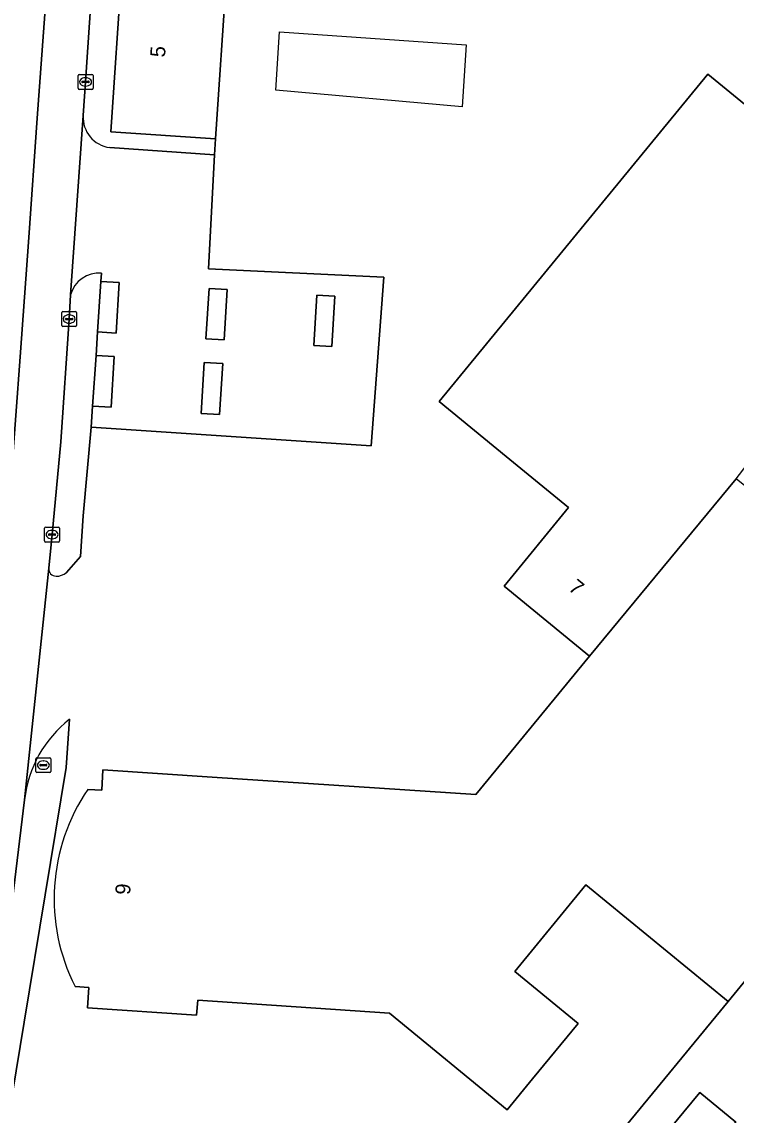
# Model space of a CAD drawing. Extents: x 160157 to 160921, y 381516 to 382045.
# Drawn here: x 160540.6 to 160588.5, y 381800.2 to 381873.4 of the extents above; entities that cross this region are included whole.
import ezdxf

# ---------------------------------------------------------------- set-up
doc = ezdxf.new("R2010")
doc.units = 0
for name, color, linetype in [('IMGEO_Berm_groen', 7, 'Continuous'), ('IMGEO_Brandkraan', 7, 'Continuous'), ('IMGEO_Erf', 7, 'Continuous'), ('IMGEO_Hek', 7, 'Continuous'), ('IMGEO_Kolk', 7, 'Continuous'), ('IMGEO_Pand', 7, 'Continuous'), ('IMGEO_Pand_nummerreeks', 7, 'Continuous'), ('IMGEO_Rijbaan_lokaal_open', 7, 'Continuous'), ('IMGEO_Rijbaan_regionaal_gesloten', 7, 'Continuous'), ('IMGEO_Verkeerseiland_open', 7, 'Continuous'), ('IMGEO_Voetpad_open', 7, 'Continuous')]:
    doc.layers.add(name, color=color, linetype=linetype)

msp = doc.modelspace()

# ---------------------------------------------------------------- linework, layer by layer
at = {"layer": 'IMGEO_Berm_groen'}
msp.add_lwpolyline([(160588.465, 381799.75), (160586.055, 381801.74), (160574.286, 381787.517), (160576.606, 381785.578)], close=True, dxfattribs=at)
at = {"layer": 'IMGEO_Brandkraan'}
for p, q in [((160541.658, 381824.155), (160542.51, 381824.155)), ((160541.583, 381823.229), (160541.583, 381824.081)), ((160541.842, 381823.649), (160541.842, 381823.661)), ((160542.28, 381823.612), (160541.882, 381823.612)), ((160541.885, 381823.698), (160542.283, 381823.698)), ((160542.071, 381823.935), (160542.096, 381823.935)), ((160542.326, 381823.661), (160542.326, 381823.649)), ((160542.584, 381824.081), (160542.584, 381823.229)), ((160542.51, 381823.155), (160541.658, 381823.155)), ((160542.094, 381823.375), (160542.069, 381823.375))]:
    msp.add_line(p, q, dxfattribs=at)
for points in [[(160541.658, 381824.155), (160542.51, 381824.155)], [(160541.583, 381823.229), (160541.583, 381824.081)], [(160542.584, 381824.081), (160542.584, 381823.229)], [(160542.51, 381823.155), (160541.658, 381823.155)]]:
    msp.add_lwpolyline(points, dxfattribs=at)
for centre, radius, start, end in [((160541.66, 381824.079), 0.0765, 91.55205, 178.44795), ((160541.66, 381824.079), 0.0765, 91.55205, 178.44795), ((160542.508, 381824.079), 0.0765, 1.55205, 88.44795), ((160542.508, 381824.079), 0.0765, 1.55205, 88.44795), ((160541.882, 381823.658), 0.0403, 85.87752, 175.75265), ((160541.879, 381823.648), 0.0366, 178.93798, 274.71019), ((160542.283, 381823.655), 0.043, 264.86636, 352.45326), ((160542.287, 381823.66), 0.0386, 1.73085, 96.63898), ((160541.66, 381823.231), 0.0765, 181.55205, 268.44795), ((160541.66, 381823.231), 0.0765, 181.55205, 268.44795), ((160542.508, 381823.231), 0.0765, 271.55205, 358.44795), ((160542.508, 381823.231), 0.0765, 271.55205, 358.44795)]:
    msp.add_arc(centre, radius, start, end, dxfattribs=at)
for centre, major_axis, ratio, start_param, end_param in [((160542.07, 381823.655), (-0.387, 0.002), 0.722429, 4.712389, 7.853982), ((160542.095, 381823.655), (-0.39, 0.002), 0.717154, 1.570796, 4.712389)]:
    msp.add_ellipse(centre, major_axis=major_axis, ratio=ratio, start_param=start_param, end_param=end_param, dxfattribs=at)
at = {"layer": 'IMGEO_Erf'}
for points in [[(160548.952, 381901.076), (160547.348, 381876.999), (160554.338, 381876.52), (160553.622, 381865.602), (160553.542, 381864.543), (160553.133, 381856.895), (160564.892, 381856.332), (160564.04, 381845.051), (160545.293, 381846.293), (160544.758, 381840.359), (160544.573, 381837.621), (160543.631, 381836.564)], [(160577.258, 381840.904), (160573.076, 381844.333), (160568.593, 381848.01), (160571.764, 381851.877), (160586.581, 381869.944), (160597.132, 381861.291)], [(160545.068, 381822.034), (160545.997, 381821.984), (160546.076, 381823.333), (160553.382, 381822.841), (160571.054, 381821.687), (160578.657, 381830.957), (160572.943, 381835.644), (160577.258, 381840.904)], [(160542.442, 381836.849), (160540.822, 381821.339)], [(160543.837, 381826.73), (160543.619, 381823.508), (160540.802, 381806.439), (160539.434, 381798.152)], [(160580.593, 381798.887), (160587.941, 381807.827), (160578.412, 381815.643), (160573.653, 381809.843), (160577.89, 381806.362), (160574.832, 381802.642), (160573.135, 381800.579), (160565.264, 381807.052), (160552.423, 381807.918), (160552.339, 381806.92), (160545.043, 381807.398), (160545.119, 381808.768), (160544.205, 381808.84)]]:
    msp.add_lwpolyline(points, dxfattribs=at)
for centre, radius, start, end in [((160542.939, 381836.811), 0.498, 175.63269, 269.11655), ((160542.978, 381837.285), 0.973, 267.25603, 312.19673), ((160548.82, 381820.405), 8.053, 128.2306, 173.33585), ((160555.772, 381814.709), 12.97, 145.61326, 206.90214)]:
    msp.add_arc(centre, radius, start, end, dxfattribs=at)
at = {"layer": 'IMGEO_Hek'}
msp.add_lwpolyline([(160559.501, 381872.653), (160570.392, 381871.901), (160570.13, 381867.75), (160557.656, 381868.871), (160557.901, 381872.763), (160559.501, 381872.653)], dxfattribs=at)
at = {"layer": 'IMGEO_Kolk'}
for p, q in [((160544.411, 381868.987), (160544.411, 381869.839)), ((160544.486, 381869.913), (160545.338, 381869.913)), ((160544.899, 381869.693), (160544.924, 381869.693)), ((160545.412, 381869.839), (160545.412, 381868.987)), ((160545.338, 381868.913), (160544.486, 381868.913)), ((160544.67, 381869.407), (160544.67, 381869.419)), ((160545.108, 381869.37), (160544.71, 381869.37)), ((160544.713, 381869.456), (160545.111, 381869.456)), ((160544.922, 381869.133), (160544.897, 381869.133)), ((160545.154, 381869.419), (160545.154, 381869.407)), ((160543.312, 381853.109), (160543.312, 381853.961)), ((160543.387, 381854.035), (160544.239, 381854.035)), ((160543.571, 381853.529), (160543.571, 381853.541)), ((160544.009, 381853.492), (160543.611, 381853.492)), ((160543.614, 381853.578), (160544.012, 381853.578)), ((160543.8, 381853.815), (160543.825, 381853.815)), ((160544.055, 381853.541), (160544.055, 381853.529)), ((160544.313, 381853.961), (160544.313, 381853.109)), ((160544.239, 381853.035), (160543.387, 381853.035)), ((160543.823, 381853.255), (160543.798, 381853.255)), ((160542.166, 381838.673), (160542.166, 381839.525)), ((160542.241, 381839.599), (160543.093, 381839.599)), ((160543.167, 381839.525), (160543.167, 381838.673)), ((160542.425, 381839.093), (160542.425, 381839.105)), ((160542.863, 381839.056), (160542.465, 381839.056)), ((160542.468, 381839.142), (160542.866, 381839.142)), ((160542.677, 381838.819), (160542.652, 381838.819)), ((160542.654, 381839.379), (160542.679, 381839.379)), ((160542.909, 381839.105), (160542.909, 381839.093)), ((160543.093, 381838.599), (160542.241, 381838.599))]:
    msp.add_line(p, q, dxfattribs=at)
for points in [[(160544.411, 381868.987), (160544.411, 381869.839)], [(160544.486, 381869.913), (160545.338, 381869.913)], [(160545.412, 381869.839), (160545.412, 381868.987)], [(160545.338, 381868.913), (160544.486, 381868.913)], [(160543.312, 381853.109), (160543.312, 381853.961)], [(160543.387, 381854.035), (160544.239, 381854.035)], [(160544.313, 381853.961), (160544.313, 381853.109)], [(160544.239, 381853.035), (160543.387, 381853.035)], [(160542.166, 381838.673), (160542.166, 381839.525)], [(160542.241, 381839.599), (160543.093, 381839.599)], [(160543.167, 381839.525), (160543.167, 381838.673)], [(160543.093, 381838.599), (160542.241, 381838.599)]]:
    msp.add_lwpolyline(points, dxfattribs=at)
for centre, radius, start, end in [((160544.488, 381869.837), 0.0765, 91.55205, 178.44795), ((160544.488, 381869.837), 0.0765, 91.55205, 178.44795), ((160545.336, 381869.837), 0.0765, 1.55205, 88.44795), ((160545.336, 381869.837), 0.0765, 1.55205, 88.44795), ((160544.488, 381868.989), 0.0765, 181.55205, 268.44795), ((160544.488, 381868.989), 0.0765, 181.55205, 268.44795), ((160544.71, 381869.416), 0.0403, 85.87752, 175.75265), ((160544.707, 381869.406), 0.0366, 178.93798, 274.71019), ((160545.111, 381869.413), 0.043, 264.86636, 352.45326), ((160545.115, 381869.418), 0.0386, 1.73085, 96.63898), ((160545.336, 381868.989), 0.0765, 271.55205, 358.44795), ((160545.336, 381868.989), 0.0765, 271.55205, 358.44795), ((160543.389, 381853.959), 0.0765, 91.55205, 178.44795), ((160543.389, 381853.959), 0.0765, 91.55205, 178.44795), ((160543.611, 381853.538), 0.0403, 85.87752, 175.75265), ((160543.608, 381853.528), 0.0366, 178.93798, 274.71019), ((160544.012, 381853.535), 0.043, 264.86636, 352.45326), ((160544.016, 381853.54), 0.0386, 1.73085, 96.63898), ((160544.237, 381853.959), 0.0765, 1.55205, 88.44795), ((160544.237, 381853.959), 0.0765, 1.55205, 88.44795), ((160543.389, 381853.111), 0.0765, 181.55205, 268.44795), ((160543.389, 381853.111), 0.0765, 181.55205, 268.44795), ((160544.237, 381853.111), 0.0765, 271.55205, 358.44795), ((160544.237, 381853.111), 0.0765, 271.55205, 358.44795), ((160542.243, 381839.523), 0.0765, 91.55205, 178.44795), ((160542.243, 381839.523), 0.0765, 91.55205, 178.44795), ((160543.091, 381839.523), 0.0765, 1.55205, 88.44795), ((160543.091, 381839.523), 0.0765, 1.55205, 88.44795), ((160542.465, 381839.102), 0.0403, 85.87752, 175.75265), ((160542.462, 381839.092), 0.0366, 178.93798, 274.71019), ((160542.866, 381839.099), 0.043, 264.86636, 352.45326), ((160542.87, 381839.104), 0.0386, 1.73085, 96.63898), ((160542.243, 381838.675), 0.0765, 181.55205, 268.44795), ((160542.243, 381838.675), 0.0765, 181.55205, 268.44795), ((160543.091, 381838.675), 0.0765, 271.55205, 358.44795), ((160543.091, 381838.675), 0.0765, 271.55205, 358.44795)]:
    msp.add_arc(centre, radius, start, end, dxfattribs=at)
for centre, major_axis, ratio, start_param, end_param in [((160544.898, 381869.413), (-0.387, 0.002), 0.722429, 4.712389, 7.853982), ((160544.923, 381869.413), (-0.39, 0.002), 0.717154, 1.570796, 4.712389), ((160543.799, 381853.535), (-0.387, 0.002), 0.722429, 4.712389, 7.853982), ((160543.824, 381853.535), (-0.39, 0.002), 0.717154, 1.570796, 4.712389), ((160542.653, 381839.099), (-0.387, 0.002), 0.722429, 4.712389, 7.853982), ((160542.678, 381839.099), (-0.39, 0.002), 0.717154, 1.570796, 4.712389)]:
    msp.add_ellipse(centre, major_axis=major_axis, ratio=ratio, start_param=start_param, end_param=end_param, dxfattribs=at)
at = {"layer": 'IMGEO_Pand'}
for points in [[(160553.622, 381865.602), (160554.338, 381876.52), (160547.348, 381876.999), (160546.6, 381866.081)], [(160588.491, 381842.842), (160601.155, 381859.363), (160601.388, 381859.766), (160601.281, 381859.829), (160603.363, 381863.888), (160600.911, 381865.899), (160597.132, 381861.291), (160586.581, 381869.944), (160571.764, 381851.877), (160568.593, 381848.01), (160573.076, 381844.333), (160577.258, 381840.904), (160572.943, 381835.644), (160578.657, 381830.957)]]:
    msp.add_lwpolyline(points, close=True, dxfattribs=at)
msp.add_lwpolyline([(160544.205, 381808.84), (160545.119, 381808.768), (160545.043, 381807.398), (160552.339, 381806.92), (160552.423, 381807.918), (160565.264, 381807.052), (160573.135, 381800.579), (160574.832, 381802.642), (160577.89, 381806.362), (160573.653, 381809.843), (160578.412, 381815.643), (160587.941, 381807.827), (160603.624, 381826.949), (160605.3, 381829.37), (160588.491, 381842.842), (160578.657, 381830.957), (160571.054, 381821.687), (160553.382, 381822.841), (160546.076, 381823.333), (160545.997, 381821.984), (160545.068, 381822.034)], dxfattribs=at)
msp.add_arc((160555.772, 381814.709), 12.97, 145.61326, 206.90214, dxfattribs=at)
at = {"layer": 'IMGEO_Rijbaan_lokaal_open'}
for points in [[(160544.751, 381867.175), (160543.912, 381855.149)], [(160564.892, 381856.332), (160553.133, 381856.895), (160553.542, 381864.543), (160546.53, 381865.021)], [(160545.974, 381856.606), (160545.937, 381856.045), (160547.17, 381855.982), (160546.961, 381852.599), (160545.712, 381852.677), (160545.61, 381851.094), (160546.834, 381851.017), (160546.624, 381847.626), (160545.386, 381847.703), (160545.293, 381846.293), (160564.04, 381845.051), (160564.892, 381856.332)]]:
    msp.add_lwpolyline(points, dxfattribs=at)
for points in [[(160554.194, 381852.139), (160552.973, 381852.214), (160553.182, 381855.587), (160554.403, 381855.511)], [(160560.407, 381855.137), (160561.608, 381855.063), (160561.399, 381851.686), (160560.198, 381851.76)], [(160554.098, 381850.552), (160553.886, 381847.138), (160552.651, 381847.214), (160552.863, 381850.629)]]:
    msp.add_lwpolyline(points, close=True, dxfattribs=at)
for centre, radius, start, end in [((160546.788, 381867.045), 2.041, 176.35684, 262.75012), ((160545.802, 381854.662), 1.952, 84.94714, 165.54257)]:
    msp.add_arc(centre, radius, start, end, dxfattribs=at)
at = {"layer": 'IMGEO_Rijbaan_regionaal_gesloten'}
for points in [[(160535.72, 381795.222), (160536.596, 381803.188), (160537.291, 381811.172), (160537.978, 381819.053), (160538.673, 381827.033), (160539.359, 381834.905), (160539.955, 381843.146), (160540.524, 381851.007), (160541.102, 381859.002), (160541.681, 381866.997), (160542.25, 381874.861), (160542.819, 381882.725), (160543.305, 381890.839), (160543.942, 381898.777), (160544.695, 381906.619), (160545.363, 381910.49), (160546.378, 381915.31), (160550.864, 381933.395)], [(160558.852, 381929.436), (160550.864, 381933.395), (160546.378, 381915.31), (160545.363, 381910.49), (160544.695, 381906.619), (160543.942, 381898.777), (160543.305, 381890.839), (160542.819, 381882.725), (160542.25, 381874.861), (160541.681, 381866.997), (160541.102, 381859.002), (160540.524, 381851.007), (160539.955, 381843.146), (160539.359, 381834.905), (160538.673, 381827.033), (160537.978, 381819.053), (160537.291, 381811.172), (160536.596, 381803.188), (160535.72, 381795.222)], [(160542.442, 381836.849), (160542.666, 381839.099), (160543.244, 381845.316), (160543.811, 381853.535), (160543.912, 381855.149), (160544.751, 381867.175), (160544.911, 381869.413), (160546.05, 381886.274), (160546.698, 381895.44), (160546.839, 381897.536), (160547.058, 381900.488)], [(160537.65, 381798.47), (160538.964, 381806.709), (160539.588, 381811.172), (160540.822, 381821.339), (160542.442, 381836.849)]]:
    msp.add_lwpolyline(points, dxfattribs=at)
at = {"layer": 'IMGEO_Verkeerseiland_open'}
for points in [[(160545.712, 381852.677), (160546.961, 381852.599), (160547.17, 381855.982), (160545.937, 381856.045)], [(160554.403, 381855.511), (160553.182, 381855.587), (160552.973, 381852.214), (160554.194, 381852.139)], [(160561.608, 381855.063), (160560.407, 381855.137), (160560.198, 381851.76), (160561.399, 381851.686)], [(160545.386, 381847.703), (160546.624, 381847.626), (160546.834, 381851.017), (160545.61, 381851.094)], [(160554.098, 381850.552), (160552.863, 381850.629), (160552.651, 381847.214), (160553.886, 381847.138)]]:
    msp.add_lwpolyline(points, close=True, dxfattribs=at)
at = {"layer": 'IMGEO_Voetpad_open'}
for points in [[(160546.53, 381865.021), (160553.542, 381864.543), (160553.622, 381865.602), (160546.6, 381866.081), (160547.348, 381876.999), (160548.952, 381901.076)], [(160547.058, 381900.488), (160546.839, 381897.536), (160546.698, 381895.44), (160546.05, 381886.274), (160544.911, 381869.413), (160544.751, 381867.175)], [(160636.204, 381887.952), (160632.445, 381887.634), (160629.203, 381881.464), (160628.641, 381880.394), (160617.475, 381859.142), (160622.595, 381856.109), (160622.949, 381854.734), (160626.183, 381852.944), (160622.758, 381846.92), (160619.505, 381848.899), (160619.02, 381849.186), (160605.3, 381829.37), (160603.624, 381826.949), (160587.941, 381807.827), (160580.593, 381798.887)], [(160543.631, 381836.564), (160544.573, 381837.621), (160544.758, 381840.359), (160545.293, 381846.293), (160545.386, 381847.703), (160545.61, 381851.094), (160545.712, 381852.677), (160545.937, 381856.045), (160545.974, 381856.606)], [(160543.912, 381855.149), (160543.811, 381853.535), (160543.244, 381845.316), (160542.666, 381839.099), (160542.442, 381836.849)], [(160536.414, 381780.659), (160537.466, 381786.23), (160539.434, 381798.152), (160540.802, 381806.439), (160543.619, 381823.508), (160543.837, 381826.73)], [(160540.822, 381821.339), (160539.588, 381811.172), (160538.964, 381806.709), (160537.65, 381798.47), (160536.108, 381789.935), (160534.195, 381779.861), (160532.282, 381769.787), (160531.658, 381766.473), (160531.031, 381763.137), (160529.214, 381753.603), (160528.561, 381750), (160528.299, 381748.554)]]:
    msp.add_lwpolyline(points, dxfattribs=at)
msp.add_lwpolyline([(160588.465, 381799.75), (160576.606, 381785.578), (160574.286, 381787.517), (160586.055, 381801.74)], close=True, dxfattribs=at)
for centre, radius, start, end in [((160546.788, 381867.045), 2.041, 176.35684, 262.75012), ((160545.802, 381854.662), 1.952, 84.94714, 165.54257), ((160542.939, 381836.811), 0.498, 175.63269, 269.11655), ((160542.978, 381837.285), 0.973, 267.25603, 312.19673), ((160548.82, 381820.405), 8.053, 128.2306, 173.33585)]:
    msp.add_arc(centre, radius, start, end, dxfattribs=at)

# ---------------------------------------------------------------- texts
at = {"layer": 'IMGEO_Pand_nummerreeks'}
for s, rotation, p in [('5', 86.08075, (160550.227, 381871.041)), ('7', 320.63914, (160577.188, 381835.421)), ('9', 86.25769, (160547.892, 381814.949))]:
    msp.add_text(s, height=1, rotation=rotation, dxfattribs=at).set_placement(p)

doc.saveas('drawing.dxf')
